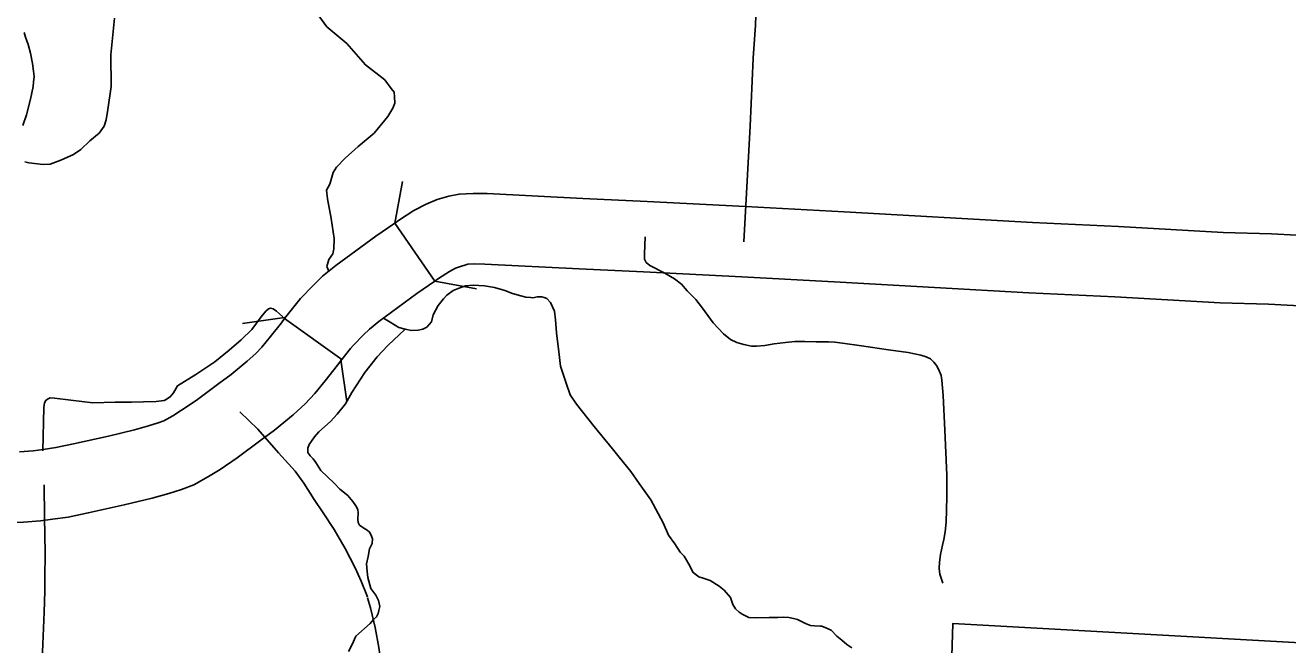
# Model space of a CAD drawing. Extents: x 653372 to 905732, y 627442 to 787275.
# Drawn here: x 690649 to 695124, y 777895 to 780092 of the extents above; entities that cross this region are included whole.
import ezdxf

# ---------------------------------------------------------------- set-up
doc = ezdxf.new("R2010")
doc.units = 0
for name, color, linetype in [('10', 7, 'Continuous'), ('33', 7, 'Continuous'), ('34', 7, 'Continuous'), ('35', 7, 'Continuous'), ('37', 7, 'Continuous'), ('6', 7, 'Continuous')]:
    doc.layers.add(name, color=color, linetype=linetype)

msp = doc.modelspace()

# ---------------------------------------------------------------- linework, layer by layer
at = {"layer": '10'}
for points in [[(691958.2, 779390.5), (691974.6, 779401.8), (692026.5, 779435.3), (692069.8, 779457.9), (692109, 779473.4), (692149.9, 779485.7), (692186.6, 779492.9), (692236.2, 779495.4), (692285.7, 779494.9), (692624.8, 779477.7), (692852.7, 779466.9), (693201.8, 779448.9), (693550.8, 779430.5), (694218.4, 779392.6), (694523.9, 779378.2), (694895.1, 779357.4), (695066.4, 779352.3), (695509.3, 779329), (695852.3, 779312.8), (697168.6, 779247.4), (697884.4, 779206.1), (698499.2, 779170.8), (698503.4, 779170.7), (699051.5, 779141.3)], [(691958.2, 779390.5), (691891.3, 779344.4), (691749.7, 779239.7), (691702.3, 779201.8), (691670.2, 779170.3), (691624.4, 779123.2), (691609.8, 779105.6), (691567.2, 779052)], [(695496.9, 779079.3), (695056.1, 779102.5), (694884.4, 779107.6), (694511.1, 779128.6), (694205.5, 779142.9), (693537.1, 779180.9), (693188.8, 779199.3), (692840.4, 779217.2), (692612.5, 779228), (692278, 779244.9), (692241.2, 779245.3), (692217.2, 779244.1), (692210, 779242.7), (692190.9, 779236.9), (692173.8, 779230.2), (692152.6, 779219.1), (692113.4, 779193.8), (692100.1, 779184.6), (691958.2, 779390.5)], [(692100.1, 779184.6), (692036.6, 779140.9), (691902.2, 779041.5), (691868.3, 779014.3), (691847.3, 778993.8), (691810.4, 778955.9), (691801.7, 778945.4), (691771, 778907.2)], [(691771, 778907.2), (691567.2, 779052), (691556.4, 779036.9), (691517.8, 778988.7), (691486.6, 778950.5), (691465.6, 778927.8), (691435, 778900.6), (691378.4, 778853.6), (691334.5, 778821.3), (691254.1, 778761.5), (691202.8, 778726.5), (691171.8, 778707.3), (691139.6, 778689.4), (691120.2, 778682), (691085.6, 778671), (691035.9, 778657), (690943.4, 778634.9), (690819.4, 778607.3), (690757.1, 778594.4), (690712, 778587.9), (690677, 778583.5), (690627.6, 778579.6)], [(690388.3, 778324.2), (690474.1, 778325.7), (690566.7, 778327), (690642.3, 778330), (690702.4, 778334.7), (690745.4, 778340.1), (690800.4, 778348.1), (690871.9, 778362.9), (690999.6, 778391.3), (691098.9, 778415), (691157.3, 778431.5), (691202.9, 778445.9), (691245.7, 778462.4), (691298.3, 778491.6), (691339.1, 778516.9), (691399.2, 778557.9), (691483.1, 778620.2), (691532.6, 778656.6), (691598.1, 778711.1), (691640.9, 778749.2), (691675.4, 778786.4), (691712.1, 778831.5), (691755.9, 778886.1), (691771, 778907.2)]]:
    msp.add_lwpolyline(points, dxfattribs=at)
at = {"layer": '33'}
for points in [[(693273.2, 780623.2), (693259.1, 780449.1), (693242.6, 780266.5), (693236.9, 780092.5), (693228.4, 779975), (693218.4, 779734.2), (693195.3, 779324.1)], [(691188, 778813.3), (691253, 778853.3), (691321.1, 778899), (691371.7, 778939.5), (691413.7, 778976.8), (691451.6, 779013), (691484.3, 779057.5), (691501.6, 779077.7), (691510.5, 779086.6), (691517.5, 779088.7), (691527.2, 779086.7), (691539.6, 779077.7), (691550.2, 779068.2), (691561.4, 779057.5)], [(690710.9, 778583.3), (690714.9, 778736.2), (690717.1, 778752.8), (690721.4, 778761.9), (690726.8, 778766.1), (690737.2, 778770.6), (690752.7, 778769.6), (690810.6, 778762.1), (690888.3, 778752.9), (690966.8, 778755.1), (691024.6, 778755.7), (691067.8, 778756.7), (691112.7, 778757.6), (691141, 778761.4), (691145.7, 778763.5), (691162.6, 778774), (691174.6, 778789.1), (691188, 778813.3)], [(691408.8, 778720.8), (691473.3, 778659.2), (691546.8, 778575.8), (691605.3, 778511), (691635.8, 778467.8), (691673.1, 778410.1), (691704.8, 778363), (691744, 778303.8), (691782.3, 778237), (691817.9, 778168.3), (691839.2, 778120.9), (691859.2, 778071.6), (691861.2, 778064.6)], [(690550.6, 774158.3), (690575.6, 774566.7), (690583.4, 774794.3), (690615.6, 775588.4), (690635.5, 776104.2), (690654, 776588.6), (690661.4, 776802.5), (690670.9, 776996.8), (690678.7, 777225.6), (690681.8, 777264.6), (690690.8, 777501.7), (690696.6, 777572.9), (690711, 777897.6), (690715.4, 778011.1), (690718.5, 778085.4), (690718.1, 778132), (690718.9, 778221.3), (690716.2, 778348), (690715.4, 778462.1)]]:
    msp.add_lwpolyline(points, dxfattribs=at)
at = {"layer": '34'}
for points in [[(690639.6, 779736.4), (690652.6, 779774), (690667.3, 779829.6), (690676, 779874.1), (690678.2, 779889.9), (690679.9, 779909.7), (690677.7, 779928.4), (690674.5, 779956.3), (690667.7, 779992.7), (690659, 780023.6), (690649, 780049.9), (690644.4, 780066.2)], [(692846.5, 779342), (692843.1, 779281.5), (692843.3, 779262.1), (692849.5, 779250.6), (692862.1, 779240.5), (692915.5, 779213), (692949.7, 779192.5), (692974.2, 779174), (692995.4, 779150.7), (693025.2, 779119), (693049.3, 779088.3), (693087.5, 779037), (693123.5, 778997.8), (693148.8, 778977.7), (693171.1, 778966.5), (693196, 778960), (693222.6, 778954.4), (693241.2, 778953.8), (693269.6, 778956.2), (693303.7, 778961.7), (693343.5, 778967), (693376.8, 778970), (693411.6, 778970.6), (693452, 778969.4), (693495.6, 778969.3), (693517.8, 778968.6), (693545.7, 778964.9), (693612.9, 778955.2), (693708.8, 778941), (693777.7, 778931.2), (693822.9, 778922.6), (693842.2, 778916.4), (693856.9, 778908.6), (693869.5, 778897.3), (693878.5, 778885.3), (693886.5, 778870.1), (693895.2, 778849.6), (693898, 778833.3), (693902.8, 778779.6), (693908, 778655.6), (693914.9, 778496.6), (693915.9, 778419.7), (693914.5, 778374), (693912.4, 778329.8), (693909.3, 778296.3), (693904.5, 778268.5), (693899.8, 778248.4), (693893.2, 778215.8), (693889.9, 778188.8), (693888, 778165.4), (693890.6, 778145.2), (693900.6, 778113.7)], [(691861.9, 778062.2), (691872.4, 778026), (691889.2, 777956.6), (691901.3, 777886.1), (691916.5, 777786.2), (691929.2, 777731.2), (691946.5, 777681.9), (691971.6, 777629.2), (691992.8, 777598.1), (692010.8, 777571.3), (692040.5, 777521.6), (692073.2, 777464.7), (692089.5, 777442.8), (692109.6, 777421.4), (692130.5, 777404.5), (692148.5, 777396.2), (692162, 777391.2), (692175.6, 777389.5), (692193.1, 777387.7), (692301.8, 777383.1), (692347.6, 777379.8)]]:
    msp.add_lwpolyline(points, dxfattribs=at)
at = {"layer": '35'}
for points in [[(691676.2, 780142.6), (691717.8, 780086.2), (691787.9, 780027), (691854.5, 779951.2), (691922.7, 779897.9), (691945.4, 779867.7), (691955.9, 779854.6), (691957.3, 779837.9), (691958.6, 779815.2), (691951.2, 779797.7), (691933.6, 779767.7), (691885.6, 779709.1), (691829, 779661.6), (691782.5, 779620.7), (691752.1, 779589.1), (691739.7, 779569.8), (691727.6, 779528.2), (691716.2, 779506.9), (691720.2, 779476.3), (691732.8, 779407), (691743.5, 779335.8), (691742.4, 779299.4), (691738.9, 779280.8), (691724.5, 779261.6), (691717.9, 779236.2), (691725, 779219.9)], [(690646.9, 779607.3), (690661.5, 779604.3), (690712.1, 779598.3), (690737.1, 779599.3), (690774.6, 779612.8), (690819.2, 779633), (690845.6, 779651.3), (690877.6, 779682.2), (690910, 779709.5), (690928.8, 779734), (690935.6, 779756.2), (690941.8, 779793.2), (690952.9, 779874), (690952, 779986.6), (690964.5, 780116.6)], [(693156.5, 778037.8), (693147.9, 778062.5), (693126.3, 778088.6), (693108.1, 778102.9), (693076.5, 778123.1), (693051.9, 778131.9), (693036.5, 778136.1), (693016.7, 778151.6), (693000.2, 778181.3), (692984.8, 778209), (692970.4, 778223.8), (692951.4, 778252.9), (692928.1, 778284), (692909.5, 778327.5), (692866.4, 778408.9), (692824.6, 778467.3), (692795.5, 778509.8), (692754.2, 778560.7), (692729.6, 778590.6), (692664.9, 778669.6), (692602.7, 778748.5), (692580.1, 778781.5), (692566.5, 778822.9), (692545.9, 778883.1), (692540, 778934.2), (692532.1, 779001.6), (692528.5, 779047.6), (692524.1, 779077.5), (692510.1, 779108.3), (692497.5, 779122.4), (692488.3, 779126.4), (692479.1, 779128.5), (692464.1, 779129), (692447.3, 779125.7), (692440.5, 779126.6), (692422.5, 779127.7), (692404.7, 779132), (692375.8, 779140.9), (692348.8, 779151.7), (692311.8, 779161.5), (692276, 779168.1), (692235.9, 779170), (692209.2, 779168.3), (692182.6, 779158.3), (692164.9, 779150.8), (692143, 779134.9), (692131, 779121.6), (692112.7, 779097.9), (692094.3, 779065.5), (692088.6, 779040.2), (692072.5, 779021.4)], [(691994.7, 779013.8), (691933.5, 778956), (691896.5, 778916.2), (691852.6, 778860.9), (691806.3, 778789.5), (691784.3, 778749.9), (691754.6, 778712.4), (691730.5, 778687.2), (691689.1, 778650.1), (691674.2, 778632.3), (691663.4, 778617.7), (691654.6, 778604.9), (691650.3, 778592.7), (691650.5, 778577.1), (691657.9, 778565.2), (691668.7, 778555.1), (691678, 778541.8), (691696.6, 778513.3), (691743.9, 778468.3)], [(692072.5, 779021.4), (692058, 779013.8), (692041.1, 779010.6), (692017.5, 779009.4), (691994.7, 779013.8), (691973.3, 779020.7), (691942.2, 779039), (691918.2, 779053.3)], [(691743.9, 778468.3), (691763.1, 778447.2), (691791.7, 778424.2), (691809.9, 778403.5), (691820.4, 778387.6), (691827.2, 778375.1), (691828.8, 778363.3), (691827.4, 778339.4), (691828.4, 778329), (691833.4, 778319.7), (691841.6, 778313.6), (691849.2, 778308.2), (691860.7, 778301.3), (691869, 778294.6), (691875.2, 778284), (691880, 778270.9), (691878.8, 778254.7), (691869.2, 778236.1), (691864.4, 778208.5), (691858.5, 778182), (691860.2, 778154.7), (691862.9, 778133.8), (691874, 778094.5), (691891.5, 778071.2), (691900.7, 778052.8), (691905.9, 778031.2), (691902.2, 778016.4), (691900, 778006.7), (691893.1, 777993.9), (691882.4, 777984.5), (691871, 777971.1), (691820.2, 777926.3)], [(693578.8, 777884.1), (693561.2, 777896.4), (693543, 777911.3), (693525.4, 777926.1), (693505, 777946.6), (693486.6, 777955.2), (693471.9, 777961.9), (693466.3, 777961.4), (693445.8, 777962.6), (693431.6, 777964.3), (693414.4, 777970.4), (693385.6, 777984.9), (693372.1, 777988.5), (693354.8, 777991.5), (693338.1, 777993.2), (693316.3, 777992.6), (693286.1, 777992.3), (693239.5, 777990.6), (693213.5, 777992.6), (693189.6, 778003.9), (693178.7, 778011), (693166, 778022.6), (693156.5, 778037.8)], [(691820.2, 777926.3), (691807, 777896.9), (691793.9, 777872)]]:
    msp.add_lwpolyline(points, dxfattribs=at)
at = {"layer": '37'}
for points in [[(691958.3, 779390.5), (691985.4, 779538)], [(692247.6, 779157.4), (692100.1, 779184.6)], [(691418.8, 779034.9), (691567.3, 779056)], [(691767.2, 778905.8), (691788.3, 778757.3)]]:
    msp.add_lwpolyline(points, dxfattribs=at)
at = {"layer": '6'}
msp.add_lwpolyline([(698452.8, 779032.4), (695860.9, 779173.3), (695807.6, 777866.7), (693936.2, 777970.3), (693896.9, 776661), (694010.6, 776655.6)], dxfattribs=at)

doc.saveas('drawing.dxf')
